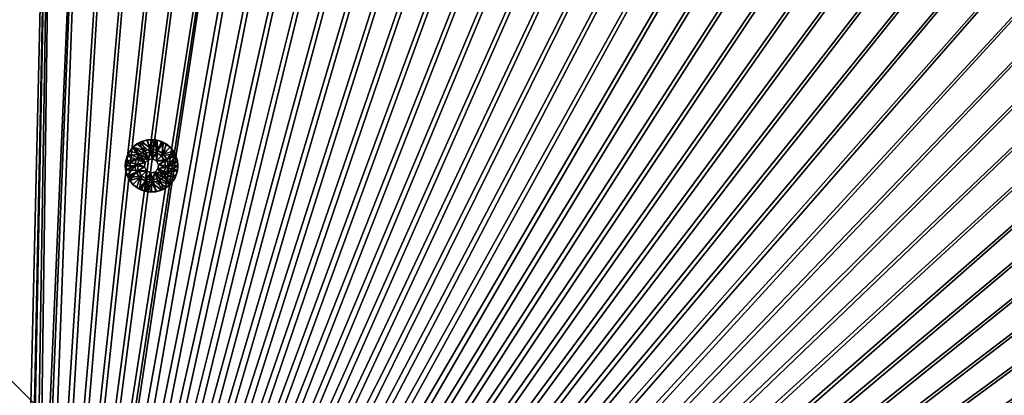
# Model space of a CAD drawing. Header units: metres. Extents: x 0 to 1400, y -1400 to 0.
# Tile 267 of 366: x 758 to 1038, y -479 to -372. Entities that reach past the tile are written whole.
import ezdxf

# ---------------------------------------------------------------- set-up
doc = ezdxf.new("R2010")
doc.units = ezdxf.units.M

msp = doc.modelspace()

# ---------------------------------------------------------------- linework, layer by layer
at = {"layer": 'None'}
for points in [[(759.270203, -676.616821, -500.477753), (877.839905, -152.386719, -500.477753), (865.633545, -152.258026, -500.477753)], [(865.633545, -152.258026, -500.477753), (853.427002, -152.435944, -500.477753), (759.270203, -676.616821, -500.477753)], [(890.038513, -152.829346, -500.477753), (877.839905, -152.386719, -500.477753), (759.270203, -676.616821, -500.477753)], [(853.427002, -152.435944, -500.477753), (841.227478, -152.913116, -500.477753), (759.270203, -676.616821, -500.477753)], [(902.222107, -153.593277, -500.477753), (890.038513, -152.829346, -500.477753), (759.270203, -676.616821, -500.477753)], [(759.270203, -676.616821, -500.477753), (841.227478, -152.913116, -500.477753), (829.04248, -153.68222, -500.477753)], [(759.270203, -676.616821, -500.477753), (914.381592, -154.685791, -500.477753), (902.222107, -153.593277, -500.477753)], [(829.04248, -153.68222, -500.477753), (816.879211, -154.735916, -500.477753), (759.270203, -676.616821, -500.477753)], [(829.04248, -153.68222, -503.477753), (841.227539, -152.913116, -503.477753), (761.671448, -674.203247, -503.477753)], [(761.671448, -674.203247, -503.477753), (841.227539, -152.913116, -503.477753), (762.366577, -676.864197, -503.477753)], [(816.879211, -154.735916, -503.477753), (829.04248, -153.68222, -503.477753), (761.671448, -674.203247, -503.477753)], [(762.366577, -676.864197, -503.477753), (853.427002, -152.435928, -503.477753), (865.633545, -152.258026, -503.477753)], [(865.633545, -152.258026, -503.477753), (877.839844, -152.386719, -503.477753), (762.366577, -676.864197, -503.477753)], [(877.839844, -152.386719, -503.477753), (890.038513, -152.829361, -503.477753), (762.366577, -676.864197, -503.477753)], [(841.227539, -152.913116, -503.477753), (853.427002, -152.435928, -503.477753), (762.366577, -676.864197, -503.477753)], [(762.366577, -676.864197, -503.477753), (890.038513, -152.829361, -503.477753), (902.222107, -153.593292, -503.477753)], [(902.222107, -153.593292, -503.477753), (914.381592, -154.685791, -503.477753), (762.366577, -676.864197, -503.477753)], [(926.506104, -156.11409, -500.477753), (914.381592, -154.685791, -500.477753), (759.270203, -676.616821, -500.477753)], [(816.879211, -154.735916, -500.477753), (804.743835, -156.067139, -500.477753), (759.270203, -676.616821, -500.477753)], [(759.270203, -676.616821, -500.477753), (804.743835, -156.067139, -500.477753), (792.641296, -157.669098, -500.477753)], [(938.584595, -157.885391, -500.477753), (926.506104, -156.11409, -500.477753), (759.270203, -676.616821, -500.477753)], [(761.671448, -674.203247, -503.477753), (804.743835, -156.067139, -503.477753), (816.879211, -154.735916, -503.477753)], [(792.641296, -157.669098, -503.477753), (804.743835, -156.067139, -503.477753), (761.671448, -674.203247, -503.477753)], [(914.381592, -154.685791, -503.477753), (926.506042, -156.114075, -503.477753), (762.366577, -676.864197, -503.477753)], [(762.366577, -676.864197, -503.477753), (926.506042, -156.114075, -503.477753), (938.584595, -157.885391, -503.477753)], [(780.576416, -159.535049, -500.477753), (758.274048, -673.982178, -500.477753), (759.270203, -676.616821, -500.477753)], [(780.576416, -159.535049, -500.477753), (768.553894, -161.658218, -500.477753), (758.274048, -673.982178, -500.477753)], [(792.641296, -157.669098, -500.477753), (780.576416, -159.535049, -500.477753), (759.270203, -676.616821, -500.477753)], [(759.270203, -676.616821, -500.477753), (950.60614, -160.006927, -500.477753), (938.584595, -157.885391, -500.477753)], [(780.576416, -159.535049, -503.477753), (792.641296, -157.669098, -503.477753), (761.671448, -674.203247, -503.477753)], [(780.576416, -159.535049, -503.477753), (761.671448, -674.203247, -503.477753), (768.553894, -161.658218, -503.477753)], [(938.584595, -157.885391, -503.477753), (950.60614, -160.006927, -503.477753), (762.366577, -676.864197, -503.477753)], [(756.582703, -671.729858, -500.477753), (768.553894, -161.658218, -500.477753), (714.156311, -629.303467, -500.477753)], [(768.553894, -161.658218, -500.477753), (756.578674, -164.031845, -500.477753), (714.156311, -629.303467, -500.477753)], [(716.277588, -627.182129, -503.477753), (756.578674, -164.031845, -503.477753), (768.553894, -161.658218, -503.477753)], [(758.704041, -669.608582, -503.477753), (716.277588, -627.182129, -503.477753), (768.553894, -161.658218, -503.477753)], [(768.553894, -161.658218, -500.477753), (756.582703, -671.729858, -500.477753), (758.274048, -673.982178, -500.477753)], [(768.553894, -161.658218, -503.477753), (760.432129, -671.748047, -503.477753), (758.704041, -669.608582, -503.477753)], [(962.559814, -162.485886, -500.477753), (950.60614, -160.006927, -500.477753), (759.270203, -676.616821, -500.477753)], [(974.433777, -165.328979, -500.477753), (962.559814, -162.485886, -500.477753), (759.270203, -676.616821, -500.477753)], [(761.671448, -674.203247, -503.477753), (760.432129, -671.748047, -503.477753), (768.553894, -161.658218, -503.477753)], [(950.60614, -160.006927, -503.477753), (962.559814, -162.485901, -503.477753), (762.366577, -676.864197, -503.477753)], [(762.366577, -676.864197, -503.477753), (962.559814, -162.485901, -503.477753), (974.433777, -165.328995, -503.477753)], [(759.270203, -676.616821, -500.477753), (986.21344, -168.541031, -500.477753), (974.433777, -165.328979, -500.477753)], [(974.433777, -165.328995, -503.477753), (986.21344, -168.541031, -503.477753), (762.366577, -676.864197, -503.477753)], [(997.883667, -172.126526, -500.477753), (986.21344, -168.541031, -500.477753), (759.270203, -676.616821, -500.477753)], [(986.21344, -168.541031, -503.477753), (997.883667, -172.126511, -503.477753), (762.366577, -676.864197, -503.477753)], [(1009.429382, -176.089951, -500.477753), (997.883667, -172.126526, -500.477753), (759.270203, -676.616821, -500.477753)], [(762.366577, -676.864197, -503.477753), (997.883667, -172.126511, -503.477753), (1009.429382, -176.08992, -503.477753)], [(759.270203, -676.616821, -500.477753), (1020.835388, -180.435776, -500.477753), (1009.429382, -176.089951, -500.477753)], [(1009.429382, -176.08992, -503.477753), (1020.835327, -180.43576, -503.477753), (762.366577, -676.864197, -503.477753)], [(1032.086548, -185.168472, -500.477753), (1020.835388, -180.435776, -500.477753), (759.270203, -676.616821, -500.477753)], [(1020.835327, -180.43576, -503.477753), (1032.086548, -185.168488, -503.477753), (762.366577, -676.864197, -503.477753)], [(1043.167358, -190.290848, -500.477753), (1032.086548, -185.168472, -500.477753), (759.270203, -676.616821, -500.477753)], [(762.366577, -676.864197, -503.477753), (1032.086548, -185.168488, -503.477753), (1043.167236, -190.290878, -503.477753)], [(759.270203, -676.616821, -500.477753), (1054.060913, -195.801147, -500.477753), (1043.167358, -190.290848, -500.477753)], [(1043.167236, -190.290878, -503.477753), (1054.060913, -195.801178, -503.477753), (762.366577, -676.864197, -503.477753)], [(1064.750488, -201.696884, -500.477753), (1054.060913, -195.801147, -500.477753), (759.270203, -676.616821, -500.477753)], [(1054.060913, -195.801178, -503.477753), (1064.750488, -201.696899, -503.477753), (762.366577, -676.864197, -503.477753)], [(1075.219116, -207.975586, -500.477753), (1064.750488, -201.696884, -500.477753), (759.270203, -676.616821, -500.477753)], [(762.366577, -676.864197, -503.477753), (1064.750488, -201.696899, -503.477753), (1075.219116, -207.975586, -503.477753)], [(759.270203, -676.616821, -500.477753), (1085.449829, -214.634781, -500.477753), (1075.219116, -207.975586, -500.477753)], [(1075.219116, -207.975586, -503.477753), (1085.449829, -214.634766, -503.477753), (762.366577, -676.864197, -503.477753)], [(1095.425781, -221.671967, -500.477753), (1085.449829, -214.634781, -500.477753), (759.270203, -676.616821, -500.477753)], [(1085.449829, -214.634766, -503.477753), (1095.425781, -221.671967, -503.477753), (762.366577, -676.864197, -503.477753)], [(1105.130127, -229.083405, -500.477753), (1095.425781, -221.671967, -500.477753), (759.270203, -676.616821, -500.477753)], [(762.366577, -676.864197, -503.477753), (1095.425781, -221.671967, -503.477753), (1105.130127, -229.083405, -503.477753)], [(759.270203, -676.616821, -500.477753), (1114.546509, -236.858063, -500.477753), (1105.130127, -229.083405, -500.477753)], [(1105.130127, -229.083405, -503.477753), (1114.546509, -236.858078, -503.477753), (762.366577, -676.864197, -503.477753)], [(1123.658447, -244.982376, -500.477753), (1114.546509, -236.858063, -500.477753), (759.270203, -676.616821, -500.477753)], [(1114.546509, -236.858078, -503.477753), (1123.658447, -244.982391, -503.477753), (762.366577, -676.864197, -503.477753)], [(1132.449951, -253.442764, -500.477753), (1123.658447, -244.982376, -500.477753), (759.270203, -676.616821, -500.477753)], [(762.366577, -676.864197, -503.477753), (1123.658447, -244.982391, -503.477753), (1132.449951, -253.442764, -503.477753)], [(759.270203, -676.616821, -500.477753), (1140.904175, -262.230072, -500.477753), (1132.449951, -253.442764, -500.477753)], [(1132.449951, -253.442764, -503.477753), (1140.909912, -262.234467, -503.477753), (762.366577, -676.864197, -503.477753)], [(1149.024048, -271.340851, -500.477753), (1140.904175, -262.230072, -500.477753), (759.270203, -676.616821, -500.477753)], [(1140.909912, -262.234467, -503.477753), (1149.033813, -271.34671, -503.477753), (762.366577, -676.864197, -503.477753)], [(1156.797485, -280.757751, -500.477753), (1149.024048, -271.340851, -500.477753), (759.270203, -676.616821, -500.477753)], [(762.366577, -676.864197, -503.477753), (1149.033813, -271.34671, -503.477753), (1156.808105, -280.763245, -503.477753)], [(759.270203, -676.616821, -500.477753), (1164.212402, -290.46344, -500.477753), (1156.797485, -280.757751, -500.477753)], [(1156.808105, -280.763245, -503.477753), (1164.21936, -290.467712, -503.477753), (762.366577, -676.864197, -503.477753)], [(1171.256714, -300.440613, -500.477753), (1164.212402, -290.46344, -500.477753), (759.270203, -676.616821, -500.477753)], [(1164.21936, -290.467712, -503.477753), (1171.256348, -300.443756, -503.477753), (762.366577, -676.864197, -503.477753)], [(1177.919434, -310.671997, -500.477753), (1171.256714, -300.440613, -500.477753), (759.270203, -676.616821, -500.477753)], [(762.366577, -676.864197, -503.477753), (1171.256348, -300.443756, -503.477753), (1177.915405, -310.674469, -503.477753)], [(759.270203, -676.616821, -500.477753), (1184.196899, -321.140778, -500.477753), (1177.919434, -310.671997, -500.477753)], [(1177.915405, -310.674469, -503.477753), (1184.194092, -321.143036, -503.477753), (762.366577, -676.864197, -503.477753)], [(1190.089233, -331.830353, -500.477753), (1184.196899, -321.140778, -500.477753), (759.270203, -676.616821, -500.477753)], [(1184.194092, -321.143036, -503.477753), (1190.089966, -331.832489, -503.477753), (762.366577, -676.864197, -503.477753)], [(1195.596069, -342.724152, -500.477753), (1190.089233, -331.830353, -500.477753), (759.270203, -676.616821, -500.477753)], [(762.366577, -676.864197, -503.477753), (1190.089966, -331.832489, -503.477753), (1195.600342, -342.725983, -503.477753)], [(759.270203, -676.616821, -500.477753), (1200.717407, -353.805603, -500.477753), (1195.596069, -342.724152, -500.477753)], [(1195.600342, -342.725983, -503.477753), (1200.7229, -353.80661, -503.477753), (762.366577, -676.864197, -503.477753)], [(1205.453003, -365.058044, -500.477753), (1200.717407, -353.805603, -500.477753), (759.270203, -676.616821, -500.477753)], [(1200.7229, -353.80661, -503.477753), (1205.455811, -365.057617, -503.477753), (762.366577, -676.864197, -503.477753)], [(1209.802612, -376.464935, -500.477753), (1205.453003, -365.058044, -500.477753), (759.270203, -676.616821, -500.477753)], [(762.366577, -676.864197, -503.477753), (1205.455811, -365.057617, -503.477753), (1209.801758, -376.46347, -503.477753)], [(759.270203, -676.616821, -500.477753), (1213.767578, -388.010193, -500.477753), (1209.802612, -376.464935, -500.477753)], [(1209.801758, -376.46347, -503.477753), (1213.765259, -388.009064, -503.477753), (762.366577, -676.864197, -503.477753)], [(1217.352539, -399.679108, -500.477753), (1213.767578, -388.010193, -500.477753), (759.270203, -676.616821, -500.477753)], [(1213.765259, -388.009064, -503.477753), (1217.35083, -399.679199, -503.477753), (762.366577, -676.864197, -503.477753)], [(1220.56311, -411.457306, -500.477753), (1217.352539, -399.679108, -500.477753), (759.270203, -676.616821, -500.477753)], [(762.366577, -676.864197, -503.477753), (1217.35083, -399.679199, -503.477753), (1220.562744, -411.458832, -503.477753)], [(759.270203, -676.616821, -500.477753), (1223.404785, -423.330414, -500.477753), (1220.56311, -411.457306, -500.477753)], [(1220.562744, -411.458832, -503.477753), (1223.40564, -423.332764, -503.477753), (762.366577, -676.864197, -503.477753)], [(1225.883057, -435.283936, -500.477753), (1223.404785, -423.330414, -500.477753), (759.270203, -676.616821, -500.477753)], [(1223.40564, -423.332764, -503.477753), (1225.884155, -435.286407, -503.477753), (762.366577, -676.864197, -503.477753)], [(1228.003662, -447.304108, -500.477753), (1225.883057, -435.283936, -500.477753), (759.270203, -676.616821, -500.477753)], [(762.366577, -676.864197, -503.477753), (1225.884155, -435.286407, -503.477753), (1228.005249, -447.307983, -503.477753)], [(759.270203, -676.616821, -500.477753), (1229.77356, -459.380157, -500.477753), (1228.003662, -447.304108, -500.477753)], [(1228.005249, -447.307983, -503.477753), (1229.775879, -459.386505, -503.477753), (762.366577, -676.864197, -503.477753)], [(1231.200439, -471.502319, -500.477753), (1229.77356, -459.380157, -500.477753), (759.270203, -676.616821, -500.477753)], [(1229.775879, -459.386505, -503.477753), (1231.203491, -471.510986, -503.477753), (762.366577, -676.864197, -503.477753)], [(1232.291626, -483.660858, -500.477753), (1231.200439, -471.502319, -500.477753), (759.270203, -676.616821, -500.477753)], [(762.366577, -676.864197, -503.477753), (1231.203491, -471.510986, -503.477753), (1232.295288, -483.670471, -503.477753)]]:
    msp.add_3dface(points, dxfattribs=at)
at = {"layer": 'None0'}
for points in [[(1083.216797, -802.634766, -541.977783), (712.545654, -439.14267, -541.977783), (496.317963, -215.735947, -541.977783)], [(1083.216797, -802.634766, -521.977783), (1083.216797, -802.634766, -541.977783), (496.317963, -215.735947, -521.977783)], [(1083.216797, -802.634766, -541.977783), (496.317963, -215.735947, -541.977783), (496.317963, -215.735947, -521.977783)], [(496.317963, -215.735947, -521.977783), (712.545654, -439.14267, -521.977783), (1083.216797, -802.634766, -521.977783)], [(482.175842, -229.878082, -541.977783), (704.354675, -444.878021, -541.977783), (1069.074707, -816.776855, -541.977783)], [(1069.074707, -816.776855, -521.977783), (482.175842, -229.878082, -521.977783), (1069.074707, -816.776855, -541.977783)], [(482.175842, -229.878082, -521.977783), (482.175842, -229.878082, -541.977783), (1069.074707, -816.776855, -541.977783)], [(1069.074707, -816.776855, -521.977783), (704.354675, -444.878021, -521.977783), (482.175842, -229.878082, -521.977783)], [(713.331299, -440.928223, -541.977783), (712.545654, -439.14267, -541.977783), (1083.216797, -802.634766, -541.977783)], [(712.545654, -439.14267, -521.977783), (713.331299, -440.928223, -521.977783), (1083.216797, -802.634766, -521.977783)], [(712.666809, -444.696655, -541.977783), (713.37384, -442.87854, -541.977783), (1054.087769, -780.736389, -541.977783)], [(1054.087769, -780.736389, -521.977783), (713.37384, -442.87854, -521.977783), (712.666809, -444.696655, -521.977783)], [(713.37384, -442.87854, -541.977783), (713.331299, -440.928223, -541.977783), (1054.087769, -780.736389, -541.977783)], [(1054.087769, -780.736389, -541.977783), (713.331299, -440.928223, -541.977783), (1083.216797, -802.634766, -541.977783)], [(1083.216797, -802.634766, -521.977783), (713.331299, -440.928223, -521.977783), (1054.087769, -780.736389, -521.977783)], [(713.331299, -440.928223, -521.977783), (713.37384, -442.87854, -521.977783), (1054.087769, -780.736389, -521.977783)], [(704.354675, -444.878021, -541.977783), (705.763855, -446.22699, -541.977783), (1069.074707, -816.776855, -541.977783)], [(705.763855, -446.22699, -521.977783), (704.354675, -444.878021, -521.977783), (1069.074707, -816.776855, -521.977783)], [(711.317871, -446.105804, -541.977783), (712.666809, -444.696655, -541.977783), (1054.087769, -780.736389, -541.977783)], [(712.666809, -444.696655, -521.977783), (711.317871, -446.105804, -521.977783), (1054.087769, -780.736389, -521.977783)], [(1069.074707, -816.776855, -541.977783), (705.763855, -446.22699, -541.977783), (1047.30603, -787.820679, -541.977783)], [(705.763855, -446.22699, -541.977783), (707.58197, -446.934021, -541.977783), (1047.30603, -787.820679, -541.977783)], [(707.58197, -446.934021, -521.977783), (705.763855, -446.22699, -521.977783), (1047.30603, -787.820679, -521.977783)], [(1047.30603, -787.820679, -521.977783), (705.763855, -446.22699, -521.977783), (1069.074707, -816.776855, -521.977783)], [(707.58197, -446.934021, -541.977783), (709.532288, -446.891479, -541.977783), (1054.087769, -780.736389, -541.977783)], [(1054.087769, -780.736389, -521.977783), (709.532288, -446.891479, -521.977783), (707.58197, -446.934021, -521.977783)], [(1047.30603, -787.820679, -541.977783), (707.58197, -446.934021, -541.977783), (1046.520386, -786.035156, -541.977783)], [(707.58197, -446.934021, -541.977783), (1046.477783, -784.084839, -541.977783), (1046.520386, -786.035156, -541.977783)], [(1052.269653, -780.029358, -541.977783), (707.58197, -446.934021, -541.977783), (1054.087769, -780.736389, -541.977783)], [(1052.269653, -780.029358, -541.977783), (1050.319336, -780.071899, -541.977783), (707.58197, -446.934021, -541.977783)], [(1050.319336, -780.071899, -541.977783), (1048.533813, -780.857544, -541.977783), (707.58197, -446.934021, -541.977783)], [(707.58197, -446.934021, -541.977783), (1048.533813, -780.857544, -541.977783), (1047.184814, -782.266724, -541.977783)], [(1047.184814, -782.266724, -541.977783), (1046.477783, -784.084839, -541.977783), (707.58197, -446.934021, -541.977783)], [(1046.520386, -786.035156, -521.977783), (707.58197, -446.934021, -521.977783), (1047.30603, -787.820679, -521.977783)], [(1046.520386, -786.035156, -521.977783), (1046.477783, -784.084839, -521.977783), (707.58197, -446.934021, -521.977783)], [(1046.477783, -784.084839, -521.977783), (1047.184814, -782.266724, -521.977783), (707.58197, -446.934021, -521.977783)], [(707.58197, -446.934021, -521.977783), (1047.184814, -782.266724, -521.977783), (1048.533813, -780.857544, -521.977783)], [(1048.533813, -780.857544, -521.977783), (1050.319336, -780.071899, -521.977783), (707.58197, -446.934021, -521.977783)], [(1050.319336, -780.071899, -521.977783), (1052.269653, -780.029358, -521.977783), (707.58197, -446.934021, -521.977783)], [(707.58197, -446.934021, -521.977783), (1052.269653, -780.029358, -521.977783), (1054.087769, -780.736389, -521.977783)], [(1054.087769, -780.736389, -541.977783), (709.532288, -446.891479, -541.977783), (711.317871, -446.105804, -541.977783)], [(711.317871, -446.105804, -521.977783), (709.532288, -446.891479, -521.977783), (1054.087769, -780.736389, -521.977783)]]:
    msp.add_3dface(points, dxfattribs=at)
at = {"layer": 'None012348'}
for points in [[(792.603455, -406.706818, -499.977753), (792.068665, -406.953339, -500.477753), (791.306763, -407.399872, -499.977753)], [(791.306763, -407.399872, -499.977753), (793.654846, -409.245148, -498.977753), (792.603455, -406.706818, -499.977753)], [(794.300293, -406.228241, -500.477753), (795.025696, -409.661041, -500.477753), (792.068665, -406.953339, -500.477753)], [(794.300293, -406.228241, -500.477753), (792.068665, -406.953339, -500.477753), (792.603455, -406.706818, -499.977753)], [(794.010376, -406.279999, -499.977753), (794.300293, -406.228241, -500.477753), (792.603455, -406.706818, -499.977753)], [(792.603455, -406.706818, -499.977753), (795.473572, -408.883362, -498.977753), (794.010376, -406.279999, -499.977753)], [(793.654846, -409.245148, -498.977753), (795.473572, -408.883362, -498.977753), (792.603455, -406.706818, -499.977753)], [(794.300293, -406.228241, -500.477753), (794.010376, -406.279999, -499.977753), (795.473572, -406.135895, -499.977753)], [(795.473572, -408.883362, -498.977753), (795.473572, -406.135895, -499.977753), (794.010376, -406.279999, -499.977753)], [(796.646851, -406.228241, -500.477753), (794.300293, -406.228241, -500.477753), (795.473572, -406.135895, -499.977753)], [(794.300293, -406.228241, -500.477753), (796.646851, -406.228241, -500.477753), (795.025696, -409.661041, -500.477753)], [(796.646851, -406.228241, -500.477753), (796.794678, -409.860352, -500.477753), (795.025696, -409.661041, -500.477753)], [(796.646851, -406.228241, -500.477753), (795.473572, -406.135895, -499.977753), (796.936768, -406.279999, -499.977753)], [(795.473572, -408.883362, -498.977753), (797.292297, -409.245148, -498.977753), (795.473572, -406.135895, -499.977753)], [(797.292297, -409.245148, -498.977753), (796.936768, -406.279999, -499.977753), (795.473572, -406.135895, -499.977753)], [(796.646851, -406.228241, -500.477753), (798.878479, -406.953339, -500.477753), (796.794678, -409.860352, -500.477753)], [(798.878479, -406.953339, -500.477753), (796.646851, -406.228241, -500.477753), (798.343689, -406.706818, -499.977753)], [(798.343689, -406.706818, -499.977753), (796.646851, -406.228241, -500.477753), (796.936768, -406.279999, -499.977753)], [(796.936768, -406.279999, -499.977753), (797.292297, -409.245148, -498.977753), (798.343689, -406.706818, -499.977753)], [(797.292297, -409.245148, -498.977753), (798.834106, -410.27536, -498.977753), (798.343689, -406.706818, -499.977753)], [(799.64032, -407.399872, -499.977753), (798.878479, -406.953339, -500.477753), (798.343689, -406.706818, -499.977753)], [(798.343689, -406.706818, -499.977753), (798.834106, -410.27536, -498.977753), (799.64032, -407.399872, -499.977753)], [(788.544495, -410.765778, -499.977753), (789.237549, -409.469116, -499.977753), (788.791016, -410.230957, -500.477753)], [(788.544495, -410.765778, -499.977753), (792.113037, -410.27536, -498.977753), (789.237549, -409.469116, -499.977753)], [(790.170288, -408.332611, -500.477753), (792.08667, -411.507782, -500.477753), (788.791016, -410.230957, -500.477753)], [(788.791016, -410.230957, -500.477753), (789.237549, -409.469116, -499.977753), (790.170288, -408.332611, -500.477753)], [(789.237549, -409.469116, -499.977753), (790.170288, -408.332611, -499.977753), (790.170288, -408.332611, -500.477753)], [(792.113037, -410.27536, -498.977753), (790.170288, -408.332611, -499.977753), (789.237549, -409.469116, -499.977753)], [(792.068665, -406.953339, -500.477753), (793.345459, -410.248993, -500.477753), (790.170288, -408.332611, -500.477753)], [(792.068665, -406.953339, -500.477753), (790.170288, -408.332611, -500.477753), (791.306763, -407.399872, -499.977753)], [(791.306763, -407.399872, -499.977753), (790.170288, -408.332611, -500.477753), (790.170288, -408.332611, -499.977753)], [(793.654846, -409.245148, -498.977753), (791.306763, -407.399872, -499.977753), (790.170288, -408.332611, -499.977753)], [(793.345459, -410.248993, -500.477753), (792.08667, -411.507782, -500.477753), (790.170288, -408.332611, -500.477753)], [(792.113037, -410.27536, -498.977753), (793.654846, -409.245148, -498.977753), (790.170288, -408.332611, -499.977753)], [(795.025696, -409.661041, -500.477753), (793.345459, -410.248993, -500.477753), (792.068665, -406.953339, -500.477753)], [(794.565613, -411.853882, -498.977753), (793.654846, -409.245148, -498.977753), (792.113037, -410.27536, -498.977753)], [(795.473572, -408.883362, -498.977753), (793.654846, -409.245148, -498.977753), (794.565613, -411.853882, -498.977753)], [(795.786438, -411.660522, -498.977753), (795.473572, -408.883362, -498.977753), (794.565613, -411.853882, -498.977753)], [(797.292297, -409.245148, -498.977753), (795.473572, -408.883362, -498.977753), (795.786438, -411.660522, -498.977753)], [(796.887756, -412.22168, -498.977753), (797.292297, -409.245148, -498.977753), (795.786438, -411.660522, -498.977753)], [(798.878479, -406.953339, -500.477753), (798.302002, -410.807465, -500.477753), (796.794678, -409.860352, -500.477753)], [(798.834106, -410.27536, -498.977753), (797.292297, -409.245148, -498.977753), (796.887756, -412.22168, -498.977753)], [(798.878479, -406.953339, -500.477753), (800.776855, -408.332611, -500.477753), (798.302002, -410.807465, -500.477753)], [(800.776855, -408.332611, -500.477753), (802.156128, -410.230957, -500.477753), (798.302002, -410.807465, -500.477753)], [(798.834106, -410.27536, -498.977753), (800.776855, -408.332611, -499.977753), (799.64032, -407.399872, -499.977753)], [(800.776855, -408.332611, -499.977753), (798.834106, -410.27536, -498.977753), (801.709595, -409.469116, -499.977753)], [(798.834106, -410.27536, -498.977753), (799.864319, -411.8172, -498.977753), (801.709595, -409.469116, -499.977753)], [(800.776855, -408.332611, -500.477753), (798.878479, -406.953339, -500.477753), (799.64032, -407.399872, -499.977753)], [(800.776855, -408.332611, -499.977753), (800.776855, -408.332611, -500.477753), (799.64032, -407.399872, -499.977753)], [(801.709595, -409.469116, -499.977753), (799.864319, -411.8172, -498.977753), (802.402649, -410.765778, -499.977753)], [(800.776855, -408.332611, -499.977753), (801.709595, -409.469116, -499.977753), (800.776855, -408.332611, -500.477753)], [(801.709595, -409.469116, -499.977753), (802.156128, -410.230957, -500.477753), (800.776855, -408.332611, -500.477753)], [(801.709595, -409.469116, -499.977753), (802.402649, -410.765778, -499.977753), (802.156128, -410.230957, -500.477753)], [(790.721069, -413.635895, -498.977753), (791.082825, -411.8172, -498.977753), (787.973572, -413.635895, -499.977753)], [(791.082825, -411.8172, -498.977753), (788.117676, -412.172729, -499.977753), (787.973572, -413.635895, -499.977753)], [(787.973572, -413.635895, -499.977753), (788.117676, -412.172729, -499.977753), (788.065918, -412.462646, -500.477753)], [(792.08667, -411.507782, -500.477753), (788.065918, -412.462646, -500.477753), (788.791016, -410.230957, -500.477753)], [(788.065918, -412.462646, -500.477753), (788.544495, -410.765778, -499.977753), (788.791016, -410.230957, -500.477753)], [(788.065918, -412.462646, -500.477753), (788.117676, -412.172729, -499.977753), (788.544495, -410.765778, -499.977753)], [(791.498718, -413.188049, -500.477753), (788.065918, -412.462646, -500.477753), (792.08667, -411.507782, -500.477753)], [(788.117676, -412.172729, -499.977753), (791.082825, -411.8172, -498.977753), (788.544495, -410.765778, -499.977753)], [(791.082825, -411.8172, -498.977753), (792.113037, -410.27536, -498.977753), (788.544495, -410.765778, -499.977753)], [(793.691528, -412.727905, -498.977753), (791.082825, -411.8172, -498.977753), (790.721069, -413.635895, -498.977753)], [(792.113037, -410.27536, -498.977753), (791.082825, -411.8172, -498.977753), (793.691528, -412.727905, -498.977753)], [(791.498718, -413.188049, -513.977783), (792.08667, -411.507782, -513.977783), (793.691528, -412.727905, -513.977783)], [(792.08667, -411.507782, -500.477753), (792.08667, -411.507782, -513.977783), (791.498718, -413.188049, -513.977783)], [(792.08667, -411.507782, -500.477753), (791.498718, -413.188049, -513.977783), (791.498718, -413.188049, -500.477753)], [(792.08667, -411.507782, -513.977783), (793.345459, -410.248993, -513.977783), (794.565613, -411.853882, -513.977783)], [(793.345459, -410.248993, -500.477753), (793.345459, -410.248993, -513.977783), (792.08667, -411.507782, -500.477753)], [(793.345459, -410.248993, -513.977783), (792.08667, -411.507782, -513.977783), (792.08667, -411.507782, -500.477753)], [(793.691528, -412.727905, -513.977783), (792.08667, -411.507782, -513.977783), (794.565613, -411.853882, -513.977783)], [(794.565613, -411.853882, -498.977753), (792.113037, -410.27536, -498.977753), (793.691528, -412.727905, -498.977753)], [(794.565613, -411.853882, -513.977783), (793.345459, -410.248993, -513.977783), (795.025696, -409.661041, -513.977783)], [(795.025696, -409.661041, -513.977783), (793.345459, -410.248993, -513.977783), (795.025696, -409.661041, -500.477753)], [(793.345459, -410.248993, -513.977783), (793.345459, -410.248993, -500.477753), (795.025696, -409.661041, -500.477753)], [(794.565613, -411.853882, -513.977783), (794.565613, -411.853882, -498.977753), (793.691528, -412.727905, -513.977783)], [(794.565613, -411.853882, -498.977753), (793.691528, -412.727905, -498.977753), (793.691528, -412.727905, -513.977783)], [(794.565613, -411.853882, -513.977783), (795.025696, -409.661041, -513.977783), (795.786438, -411.660522, -513.977783)], [(795.786438, -411.660522, -498.977753), (794.565613, -411.853882, -498.977753), (795.786438, -411.660522, -513.977783)], [(794.565613, -411.853882, -498.977753), (794.565613, -411.853882, -513.977783), (795.786438, -411.660522, -513.977783)], [(795.025696, -409.661041, -513.977783), (796.794678, -409.860352, -513.977783), (795.786438, -411.660522, -513.977783)], [(796.794678, -409.860352, -513.977783), (795.025696, -409.661041, -513.977783), (796.794678, -409.860352, -500.477753)], [(795.025696, -409.661041, -513.977783), (795.025696, -409.661041, -500.477753), (796.794678, -409.860352, -500.477753)], [(795.786438, -411.660522, -513.977783), (796.794678, -409.860352, -513.977783), (796.887756, -412.22168, -513.977783)], [(796.887756, -412.22168, -498.977753), (795.786438, -411.660522, -498.977753), (796.887756, -412.22168, -513.977783)], [(795.786438, -411.660522, -498.977753), (795.786438, -411.660522, -513.977783), (796.887756, -412.22168, -513.977783)], [(796.794678, -409.860352, -513.977783), (798.302002, -410.807465, -513.977783), (796.887756, -412.22168, -513.977783)], [(798.302002, -410.807465, -513.977783), (796.794678, -409.860352, -513.977783), (798.302002, -410.807465, -500.477753)], [(796.794678, -409.860352, -513.977783), (796.794678, -409.860352, -500.477753), (798.302002, -410.807465, -500.477753)], [(799.864319, -411.8172, -498.977753), (798.834106, -410.27536, -498.977753), (796.887756, -412.22168, -498.977753)], [(798.302002, -410.807465, -513.977783), (799.249084, -412.314789, -513.977783), (796.887756, -412.22168, -513.977783)], [(797.448914, -413.323029, -498.977753), (799.864319, -411.8172, -498.977753), (796.887756, -412.22168, -498.977753)], [(796.887756, -412.22168, -513.977783), (799.249084, -412.314789, -513.977783), (797.448914, -413.323029, -513.977783)], [(796.887756, -412.22168, -513.977783), (797.448914, -413.323029, -513.977783), (796.887756, -412.22168, -498.977753)], [(797.448914, -413.323029, -513.977783), (797.448914, -413.323029, -498.977753), (796.887756, -412.22168, -498.977753)], [(800.226074, -413.635895, -498.977753), (799.864319, -411.8172, -498.977753), (797.448914, -413.323029, -498.977753)], [(799.249084, -412.314789, -513.977783), (799.448425, -414.083771, -513.977783), (797.448914, -413.323029, -513.977783)], [(798.302002, -410.807465, -500.477753), (802.156128, -410.230957, -500.477753), (799.249084, -412.314789, -500.477753)], [(798.302002, -410.807465, -500.477753), (799.249084, -412.314789, -500.477753), (798.302002, -410.807465, -513.977783)], [(799.249084, -412.314789, -500.477753), (799.249084, -412.314789, -513.977783), (798.302002, -410.807465, -513.977783)], [(802.156128, -410.230957, -500.477753), (802.881226, -412.462646, -500.477753), (799.249084, -412.314789, -500.477753)], [(799.249084, -412.314789, -500.477753), (802.881226, -412.462646, -500.477753), (799.448425, -414.083771, -500.477753)], [(799.249084, -412.314789, -500.477753), (799.448425, -414.083771, -500.477753), (799.249084, -412.314789, -513.977783)], [(799.448425, -414.083771, -500.477753), (799.448425, -414.083771, -513.977783), (799.249084, -412.314789, -513.977783)], [(799.864319, -411.8172, -498.977753), (800.226074, -413.635895, -498.977753), (802.402649, -410.765778, -499.977753)], [(802.402649, -410.765778, -499.977753), (800.226074, -413.635895, -498.977753), (802.829468, -412.172729, -499.977753)], [(800.226074, -413.635895, -498.977753), (802.973572, -413.635895, -499.977753), (802.829468, -412.172729, -499.977753)], [(802.402649, -410.765778, -499.977753), (802.881226, -412.462646, -500.477753), (802.156128, -410.230957, -500.477753)], [(802.402649, -410.765778, -499.977753), (802.829468, -412.172729, -499.977753), (802.881226, -412.462646, -500.477753)], [(802.829468, -412.172729, -499.977753), (802.973572, -413.635895, -499.977753), (802.881226, -412.462646, -500.477753)], [(788.065918, -414.809143, -500.477753), (787.973572, -413.635895, -499.977753), (788.065918, -412.462646, -500.477753)], [(788.117676, -415.099091, -499.977753), (787.973572, -413.635895, -499.977753), (788.065918, -414.809143, -500.477753)], [(790.721069, -413.635895, -498.977753), (787.973572, -413.635895, -499.977753), (788.117676, -415.099091, -499.977753)], [(788.065918, -414.809143, -500.477753), (788.065918, -412.462646, -500.477753), (791.498718, -413.188049, -500.477753)], [(791.698059, -414.957001, -500.477753), (788.065918, -414.809143, -500.477753), (791.498718, -413.188049, -500.477753)], [(788.791016, -417.040833, -500.477753), (788.065918, -414.809143, -500.477753), (791.698059, -414.957001, -500.477753)], [(788.544495, -416.506012, -499.977753), (788.065918, -414.809143, -500.477753), (788.791016, -417.040833, -500.477753)], [(788.544495, -416.506012, -499.977753), (788.117676, -415.099091, -499.977753), (788.065918, -414.809143, -500.477753)], [(788.544495, -416.506012, -499.977753), (790.721069, -413.635895, -498.977753), (788.117676, -415.099091, -499.977753)], [(791.082825, -415.45462, -498.977753), (790.721069, -413.635895, -498.977753), (788.544495, -416.506012, -499.977753)], [(792.645142, -416.464325, -500.477753), (788.791016, -417.040833, -500.477753), (791.698059, -414.957001, -500.477753)], [(793.691528, -412.727905, -498.977753), (790.721069, -413.635895, -498.977753), (793.498169, -413.948761, -498.977753)], [(790.721069, -413.635895, -498.977753), (791.082825, -415.45462, -498.977753), (793.498169, -413.948761, -498.977753)], [(793.498169, -413.948761, -498.977753), (791.082825, -415.45462, -498.977753), (794.059326, -415.05011, -498.977753)], [(791.082825, -415.45462, -498.977753), (792.113037, -416.996429, -498.977753), (794.059326, -415.05011, -498.977753)], [(793.498169, -413.948761, -513.977783), (791.498718, -413.188049, -513.977783), (793.691528, -412.727905, -513.977783)], [(791.698059, -414.957001, -513.977783), (791.498718, -413.188049, -513.977783), (793.498169, -413.948761, -513.977783)], [(791.498718, -413.188049, -513.977783), (791.698059, -414.957001, -513.977783), (791.498718, -413.188049, -500.477753)], [(791.498718, -413.188049, -500.477753), (791.698059, -414.957001, -513.977783), (791.698059, -414.957001, -500.477753)], [(794.059326, -415.05011, -513.977783), (791.698059, -414.957001, -513.977783), (793.498169, -413.948761, -513.977783)], [(794.059326, -415.05011, -513.977783), (792.645142, -416.464325, -513.977783), (791.698059, -414.957001, -513.977783)], [(791.698059, -414.957001, -513.977783), (792.645142, -416.464325, -513.977783), (791.698059, -414.957001, -500.477753)], [(791.698059, -414.957001, -500.477753), (792.645142, -416.464325, -513.977783), (792.645142, -416.464325, -500.477753)], [(794.059326, -415.05011, -498.977753), (792.113037, -416.996429, -498.977753), (793.654846, -418.026672, -498.977753)], [(794.152466, -417.411438, -513.977783), (792.645142, -416.464325, -513.977783), (794.059326, -415.05011, -513.977783)], [(793.691528, -412.727905, -513.977783), (793.691528, -412.727905, -498.977753), (793.498169, -413.948761, -498.977753)], [(793.691528, -412.727905, -513.977783), (793.498169, -413.948761, -498.977753), (793.498169, -413.948761, -513.977783)], [(793.498169, -413.948761, -498.977753), (794.059326, -415.05011, -498.977753), (793.498169, -413.948761, -513.977783)], [(793.498169, -413.948761, -513.977783), (794.059326, -415.05011, -498.977753), (794.059326, -415.05011, -513.977783)], [(794.059326, -415.05011, -498.977753), (793.654846, -418.026672, -498.977753), (795.160706, -415.611267, -498.977753)], [(795.160706, -415.611267, -513.977783), (794.152466, -417.411438, -513.977783), (794.059326, -415.05011, -513.977783)], [(795.160706, -415.611267, -513.977783), (794.059326, -415.05011, -513.977783), (795.160706, -415.611267, -498.977753)], [(795.160706, -415.611267, -498.977753), (794.059326, -415.05011, -513.977783), (794.059326, -415.05011, -498.977753)], [(796.381531, -415.417908, -498.977753), (798.834106, -416.996429, -498.977753), (797.255554, -414.543884, -498.977753)], [(797.255554, -414.543884, -513.977783), (798.860474, -415.764038, -513.977783), (796.381531, -415.417908, -513.977783)], [(797.255554, -414.543884, -498.977753), (797.255554, -414.543884, -513.977783), (796.381531, -415.417908, -498.977753)], [(797.255554, -414.543884, -513.977783), (796.381531, -415.417908, -513.977783), (796.381531, -415.417908, -498.977753)], [(797.255554, -414.543884, -498.977753), (800.226074, -413.635895, -498.977753), (797.448914, -413.323029, -498.977753)], [(797.448914, -413.323029, -513.977783), (799.448425, -414.083771, -513.977783), (797.255554, -414.543884, -513.977783)], [(797.448914, -413.323029, -513.977783), (797.255554, -414.543884, -513.977783), (797.448914, -413.323029, -498.977753)], [(797.255554, -414.543884, -513.977783), (797.255554, -414.543884, -498.977753), (797.448914, -413.323029, -498.977753)], [(797.255554, -414.543884, -498.977753), (799.864319, -415.45462, -498.977753), (800.226074, -413.635895, -498.977753)], [(799.448425, -414.083771, -513.977783), (798.860474, -415.764038, -513.977783), (797.255554, -414.543884, -513.977783)], [(798.834106, -416.996429, -498.977753), (799.864319, -415.45462, -498.977753), (797.255554, -414.543884, -498.977753)], [(799.448425, -414.083771, -500.477753), (802.881226, -414.809143, -500.477753), (798.860474, -415.764038, -500.477753)], [(799.448425, -414.083771, -500.477753), (798.860474, -415.764038, -500.477753), (799.448425, -414.083771, -513.977783)], [(798.860474, -415.764038, -500.477753), (798.860474, -415.764038, -513.977783), (799.448425, -414.083771, -513.977783)], [(802.881226, -414.809143, -500.477753), (802.156128, -417.040833, -500.477753), (798.860474, -415.764038, -500.477753)], [(802.881226, -412.462646, -500.477753), (802.881226, -414.809143, -500.477753), (799.448425, -414.083771, -500.477753)], [(800.226074, -413.635895, -498.977753), (799.864319, -415.45462, -498.977753), (802.973572, -413.635895, -499.977753)], [(799.864319, -415.45462, -498.977753), (802.829468, -415.099091, -499.977753), (802.973572, -413.635895, -499.977753)], [(802.829468, -415.099091, -499.977753), (799.864319, -415.45462, -498.977753), (802.402649, -416.506012, -499.977753)], [(802.881226, -414.809143, -500.477753), (802.402649, -416.506012, -499.977753), (802.156128, -417.040833, -500.477753)], [(802.881226, -414.809143, -500.477753), (802.829468, -415.099091, -499.977753), (802.402649, -416.506012, -499.977753)], [(802.973572, -413.635895, -499.977753), (802.829468, -415.099091, -499.977753), (802.881226, -414.809143, -500.477753)], [(802.881226, -412.462646, -500.477753), (802.973572, -413.635895, -499.977753), (802.881226, -414.809143, -500.477753)], [(789.237549, -417.802673, -499.977753), (791.082825, -415.45462, -498.977753), (788.544495, -416.506012, -499.977753)], [(789.237549, -417.802673, -499.977753), (788.544495, -416.506012, -499.977753), (788.791016, -417.040833, -500.477753)], [(792.645142, -416.464325, -500.477753), (790.170288, -418.939209, -500.527771), (788.791016, -417.040833, -500.477753)], [(789.237549, -417.802673, -499.977753), (788.791016, -417.040833, -500.477753), (790.170288, -418.939209, -500.527771)], [(792.113037, -416.996429, -498.977753), (791.082825, -415.45462, -498.977753), (789.237549, -417.802673, -499.977753)], [(790.170288, -418.939209, -499.977753), (792.113037, -416.996429, -498.977753), (789.237549, -417.802673, -499.977753)], [(790.170288, -418.939209, -499.977753), (789.237549, -417.802673, -499.977753), (790.170288, -418.939209, -500.527771)], [(792.068665, -420.318451, -500.477753), (790.170288, -418.939209, -500.527771), (792.645142, -416.464325, -500.477753)], [(792.113037, -416.996429, -498.977753), (790.170288, -418.939209, -499.977753), (791.306763, -419.871918, -499.977753)], [(792.603455, -420.565002, -499.977753), (792.113037, -416.996429, -498.977753), (791.306763, -419.871918, -499.977753)], [(794.152466, -417.411438, -500.477753), (792.068665, -420.318451, -500.477753), (792.645142, -416.464325, -500.477753)], [(794.300293, -421.043549, -500.477753), (792.068665, -420.318451, -500.477753), (794.152466, -417.411438, -500.477753)], [(793.654846, -418.026672, -498.977753), (792.113037, -416.996429, -498.977753), (792.603455, -420.565002, -499.977753)], [(794.152466, -417.411438, -500.477753), (792.645142, -416.464325, -500.477753), (794.152466, -417.411438, -513.977783)], [(794.152466, -417.411438, -513.977783), (792.645142, -416.464325, -500.477753), (792.645142, -416.464325, -513.977783)], [(793.654846, -418.026672, -498.977753), (795.473572, -418.388428, -498.977753), (795.160706, -415.611267, -498.977753)], [(795.921448, -417.610748, -513.977783), (794.152466, -417.411438, -513.977783), (795.160706, -415.611267, -513.977783)], [(795.921448, -417.610748, -500.477753), (794.300293, -421.043549, -500.477753), (794.152466, -417.411438, -500.477753)], [(795.921448, -417.610748, -500.477753), (794.152466, -417.411438, -500.477753), (795.921448, -417.610748, -513.977783)], [(795.921448, -417.610748, -513.977783), (794.152466, -417.411438, -500.477753), (794.152466, -417.411438, -513.977783)], [(795.921448, -417.610748, -500.477753), (796.646851, -421.043549, -500.477753), (794.300293, -421.043549, -500.477753)], [(795.160706, -415.611267, -498.977753), (795.473572, -418.388428, -498.977753), (796.381531, -415.417908, -498.977753)], [(796.381531, -415.417908, -513.977783), (795.921448, -417.610748, -513.977783), (795.160706, -415.611267, -513.977783)], [(796.381531, -415.417908, -498.977753), (796.381531, -415.417908, -513.977783), (795.160706, -415.611267, -513.977783)], [(796.381531, -415.417908, -498.977753), (795.160706, -415.611267, -513.977783), (795.160706, -415.611267, -498.977753)], [(795.473572, -418.388428, -498.977753), (797.292297, -418.026672, -498.977753), (796.381531, -415.417908, -498.977753)], [(796.381531, -415.417908, -513.977783), (797.601685, -417.022797, -513.977783), (795.921448, -417.610748, -513.977783)], [(797.601685, -417.022797, -500.477753), (798.878479, -420.318451, -500.477753), (795.921448, -417.610748, -500.477753)], [(797.601685, -417.022797, -513.977783), (797.601685, -417.022797, -500.477753), (795.921448, -417.610748, -500.477753)], [(797.601685, -417.022797, -513.977783), (795.921448, -417.610748, -500.477753), (795.921448, -417.610748, -513.977783)], [(798.878479, -420.318451, -500.477753), (796.646851, -421.043549, -500.477753), (795.921448, -417.610748, -500.477753)], [(796.381531, -415.417908, -498.977753), (797.292297, -418.026672, -498.977753), (798.834106, -416.996429, -498.977753)], [(798.860474, -415.764038, -513.977783), (797.601685, -417.022797, -513.977783), (796.381531, -415.417908, -513.977783)], [(798.834106, -416.996429, -498.977753), (797.292297, -418.026672, -498.977753), (800.776855, -418.939209, -499.977753)], [(798.860474, -415.764038, -500.477753), (800.776855, -418.939209, -500.477753), (797.601685, -417.022797, -500.477753)], [(798.860474, -415.764038, -513.977783), (798.860474, -415.764038, -500.477753), (797.601685, -417.022797, -513.977783)], [(798.860474, -415.764038, -500.477753), (797.601685, -417.022797, -500.477753), (797.601685, -417.022797, -513.977783)], [(800.776855, -418.939209, -500.477753), (798.878479, -420.318451, -500.477753), (797.601685, -417.022797, -500.477753)], [(799.864319, -415.45462, -498.977753), (798.834106, -416.996429, -498.977753), (802.402649, -416.506012, -499.977753)], [(802.402649, -416.506012, -499.977753), (798.834106, -416.996429, -498.977753), (801.709595, -417.802673, -499.977753)], [(798.834106, -416.996429, -498.977753), (800.776855, -418.939209, -499.977753), (801.709595, -417.802673, -499.977753)], [(798.860474, -415.764038, -500.477753), (802.156128, -417.040833, -500.477753), (800.776855, -418.939209, -500.477753)], [(802.156128, -417.040833, -500.477753), (801.709595, -417.802673, -499.977753), (800.776855, -418.939209, -500.477753)], [(801.709595, -417.802673, -499.977753), (800.776855, -418.939209, -499.977753), (800.776855, -418.939209, -500.477753)], [(802.402649, -416.506012, -499.977753), (801.709595, -417.802673, -499.977753), (802.156128, -417.040833, -500.477753)], [(790.170288, -418.939209, -499.977753), (790.170288, -418.939209, -500.527771), (791.306763, -419.871918, -499.977753)], [(790.170288, -418.939209, -500.527771), (792.068665, -420.318451, -500.477753), (791.306763, -419.871918, -499.977753)], [(791.306763, -419.871918, -499.977753), (792.068665, -420.318451, -500.477753), (792.603455, -420.565002, -499.977753)], [(792.068665, -420.318451, -500.477753), (794.300293, -421.043549, -500.477753), (792.603455, -420.565002, -499.977753)], [(794.010376, -420.991791, -499.977753), (793.654846, -418.026672, -498.977753), (792.603455, -420.565002, -499.977753)], [(792.603455, -420.565002, -499.977753), (794.300293, -421.043549, -500.477753), (794.010376, -420.991791, -499.977753)], [(795.473572, -418.388428, -498.977753), (793.654846, -418.026672, -498.977753), (795.473572, -421.135895, -499.977753)], [(793.654846, -418.026672, -498.977753), (794.010376, -420.991791, -499.977753), (795.473572, -421.135895, -499.977753)], [(797.292297, -418.026672, -498.977753), (795.473572, -418.388428, -498.977753), (798.343689, -420.565002, -499.977753)], [(798.343689, -420.565002, -499.977753), (795.473572, -418.388428, -498.977753), (796.936768, -420.991791, -499.977753)], [(795.473572, -418.388428, -498.977753), (795.473572, -421.135895, -499.977753), (796.936768, -420.991791, -499.977753)], [(796.646851, -421.043549, -500.477753), (798.878479, -420.318451, -500.477753), (798.343689, -420.565002, -499.977753)], [(796.936768, -420.991791, -499.977753), (796.646851, -421.043549, -500.477753), (798.343689, -420.565002, -499.977753)], [(797.292297, -418.026672, -498.977753), (799.64032, -419.871918, -499.977753), (800.776855, -418.939209, -499.977753)], [(799.64032, -419.871918, -499.977753), (797.292297, -418.026672, -498.977753), (798.343689, -420.565002, -499.977753)], [(798.343689, -420.565002, -499.977753), (798.878479, -420.318451, -500.477753), (799.64032, -419.871918, -499.977753)], [(798.878479, -420.318451, -500.477753), (800.776855, -418.939209, -500.477753), (799.64032, -419.871918, -499.977753)], [(799.64032, -419.871918, -499.977753), (800.776855, -418.939209, -500.477753), (800.776855, -418.939209, -499.977753)], [(794.300293, -421.043549, -500.477753), (795.473572, -421.135895, -499.977753), (794.010376, -420.991791, -499.977753)], [(794.300293, -421.043549, -500.477753), (796.646851, -421.043549, -500.477753), (795.473572, -421.135895, -499.977753)], [(796.646851, -421.043549, -500.477753), (796.936768, -420.991791, -499.977753), (795.473572, -421.135895, -499.977753)]]:
    msp.add_3dface(points, dxfattribs=at)

doc.saveas('drawing.dxf')
